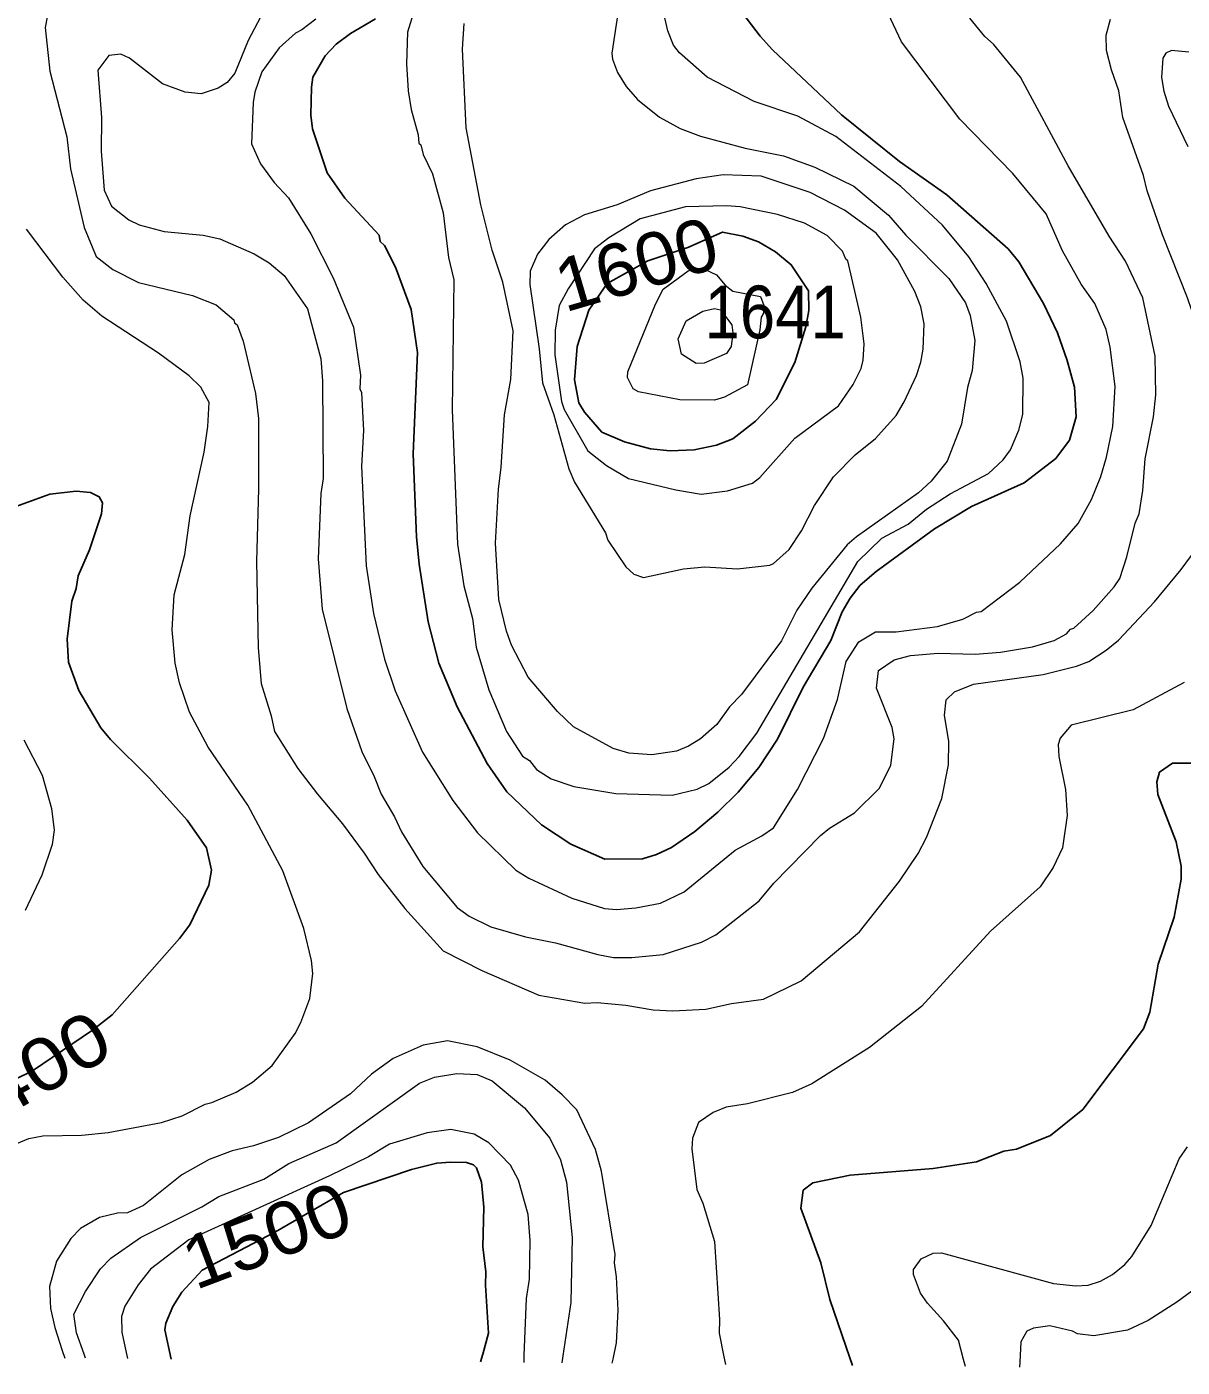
# Model space of a CAD drawing. Extents: x 598.3 to 623.2, y 6902.2 to 6930.1.
# Drawn here: x 614.611 to 616.364, y 6902.225 to 6904.257 of the extents above; entities that cross this region are included whole.
import ezdxf
from ezdxf.enums import TextEntityAlignment as Align

# ---------------------------------------------------------------- set-up
doc = ezdxf.new("R2010")
doc.units = 0
doc.header["$LTSCALE"] = 0.032
doc.layers.add('1', color=7, linetype='Continuous', lineweight=25)
doc.layers.add('2', color=7, linetype='Continuous', lineweight=13)
doc.layers.add('21', color=7, linetype='Continuous')
doc.layers.add('61', color=7, linetype='Continuous')

msp = doc.modelspace()

# ---------------------------------------------------------------- linework, layer by layer
at = {"layer": '1'}
for points in [[(615.7217, 6903.1342), (615.7497, 6903.1775), (615.7887, 6903.2562), (615.8309, 6903.3271), (615.8479, 6903.3706), (615.8599, 6903.3912), (615.8753, 6903.4106), (615.8993, 6903.4314), (615.9879, 6903.4964), (616.044, 6903.5301), (616.1239, 6903.566), (616.1719, 6903.6028), (616.1928, 6903.6309), (616.2029, 6903.6663), (616.2001, 6903.7113), (616.1894, 6903.7513), (616.1748, 6903.7934), (616.1534, 6903.8381), (616.1161, 6903.9012), (616.0999, 6903.9206), (616.0065, 6904.0027), (615.9349, 6904.0531), (615.847, 6904.1241), (615.7422, 6904.2225), (615.7236, 6904.2433), (615.6712, 6904.3127)], [(615.1404, 6904.2696), (615.1023, 6904.2476), (615.0807, 6904.231), (615.064, 6904.2133), (615.0452, 6904.1812), (615.0429, 6904.1661), (615.0422, 6904.1236), (615.0446, 6904.103), (615.0667, 6904.0362), (615.0937, 6903.9977), (615.1455, 6903.9415), (615.1474, 6903.9317), (615.1537, 6903.926), (615.1707, 6903.8931), (615.1944, 6903.829), (615.204, 6903.7636), (615.1975, 6903.6102), (615.2024, 6903.4841), (615.2064, 6903.4428), (615.2201, 6903.3553), (615.2362, 6903.2925), (615.2638, 6903.2261), (615.3093, 6903.1402), (615.3394, 6903.0977), (615.3921, 6903.0475), (615.4364, 6903.0182), (615.4882, 6902.9952), (615.5453, 6902.9959), (615.5663, 6903.0023), (615.5893, 6903.0129), (615.6244, 6903.0374), (615.6592, 6903.0665), (615.6902, 6903.0969), (615.7217, 6903.1342)], [(614.5173, 6902.6242), (614.6201, 6902.6745), (614.711, 6902.7359), (614.7407, 6902.7595), (614.8429, 6902.8753), (614.8585, 6902.8958), (614.8876, 6902.9557), (614.8915, 6902.9788), (614.884, 6903.0124), (614.8546, 6903.0544), (614.7974, 6903.1184), (614.738, 6903.177), (614.7238, 6903.1944), (614.6902, 6903.2511), (614.6745, 6903.2941), (614.6727, 6903.3288), (614.6795, 6903.3864), (614.686, 6903.4058), (614.6892, 6903.4252), (614.7064, 6903.4645), (614.7247, 6903.5188), (614.7263, 6903.5357), (614.7212, 6903.5448), (614.7077, 6903.5512), (614.6862, 6903.5536), (614.6463, 6903.5486), (614.5852, 6903.5267)], [(616.3861, 6903.1409), (616.3489, 6903.1408), (616.3291, 6903.1275), (616.3252, 6903.1128), (616.3267, 6903.0934), (616.3543, 6903.0215), (616.3623, 6902.9849), (616.3623, 6902.9649), (616.3515, 6902.9072), (616.3272, 6902.836), (616.3147, 6902.7631), (616.3051, 6902.7382), (616.2131, 6902.616), (616.1642, 6902.5764), (616.1125, 6902.5556), (616.0931, 6902.5524), (616.0517, 6902.5364), (615.9859, 6902.5264), (615.86, 6902.516), (615.8033, 6902.5046), (615.7887, 6902.4933), (615.7854, 6902.466), (615.8157, 6902.383), (615.8293, 6902.3276), (615.8598, 6902.2391), (615.8638, 6902.2275)], [(615.2995, 6902.2329), (615.3028, 6902.2448), (615.3116, 6902.2764), (615.3069, 6902.3492), (615.3076, 6902.3697), (615.3028, 6902.4075), (615.3043, 6902.4679), (615.3011, 6902.5054), (615.2932, 6902.5273), (615.2888, 6902.5319), (615.2781, 6902.5354), (615.2539, 6902.5361), (615.2331, 6902.5345), (615.1946, 6902.5249), (615.0916, 6902.4901), (614.9887, 6902.4301), (614.8772, 6902.372), (614.8466, 6902.3388), (614.8326, 6902.317), (614.822, 6902.2918), (614.8206, 6902.2816), (614.8303, 6902.2374)]]:
    msp.add_lwpolyline(points, dxfattribs=at)
msp.add_lwpolyline([(615.7764, 6903.7486), (615.7931, 6903.8028), (615.7972, 6903.8272), (615.797, 6903.8571), (615.7708, 6903.8967), (615.7467, 6903.9163), (615.7213, 6903.9315), (615.6975, 6903.9399), (615.6665, 6903.9463), (615.6138, 6903.923), (615.553, 6903.9027), (615.4916, 6903.8685), (615.4637, 6903.8278), (615.446, 6903.7727), (615.442, 6903.7221), (615.4484, 6903.6875), (615.457, 6903.6731), (615.4835, 6903.6429), (615.5178, 6903.6282), (615.5574, 6903.6177), (615.5871, 6903.6144), (615.6233, 6903.616), (615.6576, 6903.623), (615.6819, 6903.6328), (615.7167, 6903.6593), (615.7481, 6903.6924)], close=True, dxfattribs=at)
at = {"layer": '2'}
for points in [[(614.649, 6904.3067), (614.639, 6904.2564), (614.646, 6904.1901), (614.6721, 6904.0906), (614.6778, 6904.0421), (614.6984, 6903.9534), (614.7167, 6903.9093), (614.7417, 6903.8896), (614.7809, 6903.8696), (614.8627, 6903.8499), (614.8983, 6903.836), (614.9251, 6903.8132), (614.9264, 6903.8087), (614.9306, 6903.8057), (614.9393, 6903.7809), (614.958, 6903.7013), (614.9627, 6903.6635), (614.9628, 6903.5567), (614.9596, 6903.4469), (614.962, 6903.3156), (614.9668, 6903.2617), (614.9821, 6903.2129), (614.9871, 6903.1889), (615.0222, 6903.133), (615.052, 6903.0937), (615.09, 6903.0491), (615.1232, 6903.0046), (615.1441, 6902.972), (615.1847, 6902.9204), (615.243, 6902.8565), (615.3014, 6902.8266), (615.3878, 6902.7893), (615.4575, 6902.7772), (615.4763, 6902.7781), (615.52, 6902.7741), (615.5613, 6902.7669), (615.5912, 6902.7653), (615.6413, 6902.7677), (615.6803, 6902.7766), (615.7288, 6902.7831), (615.786, 6902.8108), (615.8741, 6902.885), (615.9351, 6902.9622), (615.9632, 6903.004), (615.9761, 6903.0281), (615.9991, 6903.0872), (616.0094, 6903.1384), (616.0095, 6903.1738), (616.003, 6903.2136), (616.0056, 6903.2372), (616.0185, 6903.2493), (616.0473, 6903.2606), (616.1527, 6903.2753), (616.2032, 6903.2882), (616.222, 6903.2953), (616.2484, 6903.3121), (616.2672, 6903.3274), (616.3215, 6903.3856)], [(615.2098, 6904.3185), (615.1887, 6904.2493), (615.187, 6904.2012), (615.1898, 6904.1603), (615.1943, 6904.1322), (615.2048, 6904.0936), (615.2057, 6904.0809), (615.2088, 6904.0787), (615.2123, 6904.0639), (615.2266, 6904.0344), (615.2428, 6903.9754), (615.2509, 6903.9077), (615.259, 6903.8737), (615.2566, 6903.6766), (615.2646, 6903.4728), (615.2742, 6903.4098), (615.2873, 6903.3602), (615.2926, 6903.3167), (615.3123, 6903.252), (615.3389, 6903.1891), (615.3633, 6903.1517), (615.3739, 6903.1448), (615.3844, 6903.1311), (615.4068, 6903.1171), (615.4409, 6903.1054), (615.5045, 6903.0948), (615.5903, 6903.0922), (615.6278, 6903.1013), (615.6458, 6903.1099), (615.6765, 6903.1349), (615.6917, 6903.151), (615.7185, 6903.1865), (615.8719, 6903.4468), (615.9079, 6903.482), (615.9482, 6903.5031), (615.976, 6903.526), (616.0116, 6903.5495), (616.0699, 6903.5802), (616.0922, 6903.6008), (616.1032, 6903.6158), (616.1157, 6903.646), (616.122, 6903.6697), (616.1227, 6903.7248), (616.1178, 6903.7493), (616.0974, 6903.8109), (616.0663, 6903.8683), (616.0403, 6903.9088), (615.9999, 6903.9566), (615.9372, 6904.0152), (615.8384, 6904.0913), (615.7806, 6904.1218), (615.7143, 6904.1444), (615.6432, 6904.181), (615.6013, 6904.2182), (615.5924, 6904.2299), (615.5836, 6904.2512), (615.5755, 6904.2862)], [(614.9676, 6904.189), (614.9572, 6904.1586), (614.9547, 6904.1427), (614.9523, 6904.0803), (614.9656, 6904.0496), (614.9866, 6904.0216), (615.008, 6903.9981), (615.0422, 6903.9436), (615.0759, 6903.8769), (615.1069, 6903.802), (615.1174, 6903.7291), (615.1165, 6903.7086), (615.119, 6903.7031), (615.1222, 6903.6454), (615.1191, 6903.5912), (615.1258, 6903.4399), (615.1369, 6903.3681), (615.1539, 6903.2985), (615.1698, 6903.2504), (615.2114, 6903.1576), (615.2574, 6903.0841), (615.2948, 6903.0354), (615.3529, 6902.9789), (615.3727, 6902.9666), (615.4382, 6902.9362), (615.4876, 6902.9206), (615.5058, 6902.9191), (615.5348, 6902.9215), (615.5726, 6902.9286), (615.6085, 6902.9456), (615.6856, 6903.0088), (615.7259, 6903.0306), (615.7439, 6903.0429), (615.7802, 6903.1009), (615.8198, 6903.1784), (615.8411, 6903.2374), (615.854, 6903.2952), (615.8731, 6903.325), (615.8985, 6903.3399), (615.9298, 6903.3403), (615.9927, 6903.3481), (616.0311, 6903.3592), (616.0518, 6903.3699), (616.0586, 6903.3707), (616.1173, 6903.4154), (616.1792, 6903.4733), (616.206, 6903.5045), (616.2259, 6903.5408), (616.2401, 6903.5755), (616.2491, 6903.6049), (616.2587, 6903.6516), (616.2619, 6903.7121), (616.2547, 6903.7717), (616.2484, 6903.7984), (616.2311, 6903.8381), (616.2106, 6903.8674), (616.1823, 6903.9177), (616.1575, 6903.9738), (616.1069, 6904.035), (616.0266, 6904.1177), (615.9378, 6904.2345), (615.9139, 6904.2865)], [(615.5091, 6904.2877), (615.4987, 6904.2173), (615.4995, 6904.2083), (615.5073, 6904.1882), (615.5206, 6904.1668), (615.5374, 6904.1473), (615.571, 6904.1207), (615.6022, 6904.1033), (615.6329, 6904.0915), (615.7008, 6904.0734), (615.7591, 6904.0621), (615.8065, 6904.0449), (615.8656, 6904.0161), (615.918, 6903.972), (615.9444, 6903.9416), (616.0096, 6903.8758), (616.0348, 6903.8389), (616.0419, 6903.8198), (616.049, 6903.7817), (616.0451, 6903.7361), (616.0383, 6903.7106), (616.0289, 6903.6551)], [(614.9659, 6904.2722), (614.9468, 6904.2367), (614.9269, 6904.187), (614.9152, 6904.1732), (614.9017, 6904.1643), (614.8756, 6904.156), (614.8516, 6904.1582), (614.8173, 6904.1712), (614.7672, 6904.21), (614.754, 6904.2158), (614.7358, 6904.2142), (614.7192, 6904.1919), (614.7247, 6904.1198), (614.724, 6904.0687), (614.7288, 6904.0097), (614.7399, 6903.9855), (614.7658, 6903.965), (614.7817, 6903.9574), (614.8197, 6903.9471), (614.8789, 6903.9414), (614.9039, 6903.9359), (614.9561, 6903.9132), (614.9787, 6903.8995), (615.0018, 6903.8804), (615.0371, 6903.83), (615.0574, 6903.7539), (615.0598, 6903.7207), (615.0607, 6903.5728), (615.0575, 6903.5499), (615.0534, 6903.4508), (615.0591, 6903.3745), (615.0965, 6903.2238), (615.1193, 6903.1588), (615.1383, 6903.1209), (615.1487, 6903.0937), (615.169, 6903.0594), (615.1794, 6903.037), (615.2122, 6902.9844), (615.264, 6902.9221), (615.2822, 6902.9091), (615.3151, 6902.8926), (615.3675, 6902.8777), (615.4134, 6902.8687), (615.4772, 6902.8507), (615.5013, 6902.8462), (615.5287, 6902.8463), (615.5763, 6902.851), (615.6344, 6902.8695), (615.6565, 6902.8807), (615.722, 6902.932), (615.7441, 6902.9589), (615.8149, 6903.0313), (615.8286, 6903.0423), (615.8669, 6903.0655), (615.9044, 6903.1031), (615.9218, 6903.1378), (615.9269, 6903.1778), (615.9236, 6903.195), (615.9002, 6903.2545), (615.9033, 6903.2815), (615.9268, 6903.2978), (615.9516, 6903.3043), (615.9934, 6903.3076), (616.0497, 6903.306), (616.0882, 6903.3094), (616.1368, 6903.3174), (616.1695, 6903.3267), (616.1883, 6903.3368), (616.1941, 6903.344), (616.1995, 6903.3457), (616.2288, 6903.3724), (616.2607, 6903.4083), (616.2689, 6903.4211), (616.2798, 6903.4539), (616.2924, 6903.5048), (616.2985, 6903.5191), (616.304, 6903.5543), (616.3075, 6903.6026), (616.3202, 6903.6662), (616.3235, 6903.6996), (616.3226, 6903.758), (616.3038, 6903.8465), (616.2775, 6903.9023), (616.253, 6903.9399), (616.1908, 6904.0466), (616.1187, 6904.181), (616.0776, 6904.231), (616.0644, 6904.2427), (616.0414, 6904.2705)], [(615.0495, 6904.2693), (615.0285, 6904.2527), (615.0189, 6904.2478), (614.9943, 6904.2255), (614.9676, 6904.189)], [(616.0289, 6903.6551), (616.0072, 6903.599), (615.9829, 6903.5684), (615.9637, 6903.5508), (615.8699, 6903.4843), (615.8558, 6903.4721), (615.8021, 6903.4061), (615.7794, 6903.3729), (615.756, 6903.3263), (615.6953, 6903.2452), (615.6771, 6903.2262), (615.6577, 6903.1996), (615.633, 6903.178), (615.6147, 6903.1665), (615.5969, 6903.1593), (615.5595, 6903.1538), (615.5243, 6903.1563), (615.5007, 6903.1633), (615.4404, 6903.196), (615.4162, 6903.2191), (615.3717, 6903.2714), (615.3463, 6903.3199), (615.3388, 6903.3411), (615.3271, 6903.3891), (615.3222, 6903.4744), (615.3266, 6903.5566), (615.331, 6903.5899), (615.3359, 6903.6692), (615.3456, 6903.7226), (615.3488, 6903.7963), (615.3335, 6903.8702), (615.3173, 6903.9187), (615.3001, 6903.9877), (615.2775, 6904.1043), (615.2719, 6904.2238), (615.2745, 6904.2626)], [(616.3215, 6903.3856), (616.3622, 6903.4344), (616.3847, 6903.4656), (616.3943, 6903.4858), (616.4091, 6903.5293), (616.4206, 6903.6012), (616.4206, 6903.6292), (616.4133, 6903.6743), (616.4012, 6903.7231), (616.398, 6903.7628), (616.3917, 6903.7887), (616.3716, 6903.8466), (616.3336, 6903.9421), (616.3106, 6904.0088), (616.3049, 6904.0319), (616.2735, 6904.1201), (616.2675, 6904.1606), (616.2563, 6904.1923), (616.249, 6904.2215), (616.2486, 6904.2449), (616.2548, 6904.2691)], [(616.3738, 6904.219), (616.3473, 6904.2214), (616.339, 6904.2173), (616.3342, 6904.2099), (616.3323, 6904.1804), (616.3357, 6904.1598), (616.3428, 6904.1373), (616.3722, 6904.0758)], [(614.5877, 6902.5606), (614.6145, 6902.5717), (614.6355, 6902.5758), (614.6946, 6902.5767), (614.7346, 6902.5808), (614.8157, 6902.5961), (614.8467, 6902.6064), (614.8816, 6902.6239), (614.8921, 6902.6263), (614.9286, 6902.642), (614.9535, 6902.6571), (614.9834, 6902.6823), (615.0181, 6902.7309), (615.0271, 6902.7475), (615.0405, 6902.7841), (615.0453, 6902.8222), (615.043, 6902.8419), (615.0317, 6902.8902), (614.9994, 6902.9776), (614.9464, 6903.0772), (614.8866, 6903.1651), (614.8581, 6903.2182), (614.843, 6903.2628), (614.8364, 6903.2925), (614.8317, 6903.3431), (614.8349, 6903.3961), (614.851, 6903.4571), (614.8592, 6903.5162), (614.8801, 6903.6127), (614.8858, 6903.6514), (614.888, 6903.6877), (614.8755, 6903.7113), (614.8577, 6903.7284), (614.8112, 6903.7627), (614.7251, 6903.8187), (614.6969, 6903.843), (614.666, 6903.8779), (614.6108, 6903.9509)], [(616.3667, 6903.2632), (616.2893, 6903.222), (616.1955, 6903.1985), (616.1788, 6903.1789), (616.1754, 6903.1691), (616.1766, 6903.1512), (616.1868, 6903.1009), (616.1891, 6903.0617), (616.182, 6903.0127), (616.1679, 6902.9828), (616.1484, 6902.9536), (616.0729, 6902.8862), (615.9684, 6902.772), (615.8894, 6902.71), (615.802, 6902.6546), (615.7728, 6902.6416), (615.7045, 6902.6244), (615.6719, 6902.6195), (615.6522, 6902.6113), (615.6299, 6902.596), (615.6212, 6902.5723), (615.6201, 6902.5563), (615.6273, 6902.4943), (615.6366, 6902.4737), (615.6541, 6902.4158), (615.6621, 6902.2971), (615.6614, 6902.2766), (615.6687, 6902.2408), (615.671, 6902.2293)], [(614.607, 6903.1762), (614.6345, 6903.1229), (614.6486, 6903.0723), (614.6527, 6903.0391), (614.6496, 6903.0176), (614.6339, 6902.971), (614.6087, 6902.9175)], [(615.499, 6902.231), (615.5004, 6902.2374), (615.5059, 6902.2621), (615.5083, 6902.3117), (615.5059, 6902.3619), (615.5027, 6902.3833), (615.5035, 6902.3959), (615.4831, 6902.5222), (615.4736, 6902.5553), (615.4455, 6902.615), (615.4235, 6902.638), (615.3976, 6902.66), (615.3443, 6902.6906), (615.2944, 6902.711), (615.2493, 6902.72), (615.2124, 6902.7135), (615.167, 6902.6933), (615.134, 6902.6692), (615.1025, 6902.6393), (615.0383, 6902.5957), (614.993, 6902.5731), (614.955, 6902.5605), (614.9226, 6902.5532), (614.8877, 6902.5399), (614.8462, 6902.5167), (614.7885, 6902.4701), (614.7641, 6902.4593), (614.7487, 6902.4585), (614.7218, 6902.452), (614.6927, 6902.4351), (614.6782, 6902.42), (614.6561, 6902.3859), (614.6455, 6902.3473), (614.6471, 6902.3141), (614.6536, 6902.285), (614.665, 6902.2505), (614.6688, 6902.2389)], [(614.7003, 6902.2386), (614.6981, 6902.2448), (614.6868, 6902.2771), (614.6827, 6902.3054), (614.7002, 6902.3397), (614.723, 6902.374), (614.7386, 6902.3904), (614.7836, 6902.4219), (614.8767, 6902.468), (614.9023, 6902.4836), (614.9706, 6902.5102), (615.0087, 6902.5339), (615.0807, 6902.5651), (615.207, 6902.6558), (615.2299, 6902.6648), (615.2633, 6902.6705), (615.2944, 6902.6689), (615.3173, 6902.6591), (615.3663, 6902.6184), (615.4044, 6902.5722), (615.421, 6902.5392), (615.4298, 6902.5057), (615.4387, 6902.4218), (615.4364, 6902.323), (615.4243, 6902.2424), (615.4227, 6902.2317)], [(615.3654, 6902.2323), (615.3658, 6902.2426), (615.3693, 6902.3294), (615.3739, 6902.3586), (615.3748, 6902.4169), (615.3716, 6902.4566), (615.357, 6902.5084), (615.345, 6902.5311), (615.3122, 6902.5654), (615.2896, 6902.5783), (615.2542, 6902.5856), (615.2183, 6902.5806), (615.1613, 6902.5634), (615.1293, 6902.5441), (615.0704, 6902.5151), (614.857, 6902.4179), (614.7988, 6902.3738), (614.7804, 6902.35), (614.7602, 6902.3174), (614.7548, 6902.3018), (614.7556, 6902.2782), (614.7621, 6902.2472), (614.764, 6902.238)], [(616.0348, 6902.2258), (616.032, 6902.2365), (616.0244, 6902.2659), (616.0017, 6902.2954), (615.9774, 6902.3221), (615.967, 6902.3375), (615.9561, 6902.3656), (615.9561, 6902.3731), (615.9677, 6902.3892), (615.9859, 6902.3977), (615.9987, 6902.3985), (616.1683, 6902.3521), (616.2023, 6902.3484), (616.221, 6902.3492), (616.2399, 6902.3555), (616.2581, 6902.3658), (616.2767, 6902.3809), (616.2873, 6902.3929), (616.3168, 6902.4401), (616.359, 6902.5408), (616.3716, 6902.5593)], [(616.4089, 6902.3626), (616.3558, 6902.3236), (616.312, 6902.2956), (616.2809, 6902.2812), (616.2298, 6902.2723), (616.2048, 6902.2755), (616.1974, 6902.2794), (616.1627, 6902.2876), (616.1384, 6902.2844), (616.1281, 6902.2797), (616.1192, 6902.2634), (616.1172, 6902.2327), (616.1167, 6902.225)]]:
    msp.add_lwpolyline(points, dxfattribs=at)
for points in [[(615.6891, 6903.4355), (615.7384, 6903.4412), (615.7439, 6903.4436), (615.7678, 6903.465), (615.7865, 6903.4931), (615.8062, 6903.5318), (615.8349, 6903.575), (615.8679, 6903.6087), (615.8987, 6903.6332), (615.9299, 6903.668), (615.9421, 6903.6886), (615.9606, 6903.7288), (615.9674, 6903.749), (615.9706, 6903.7685), (615.9722, 6903.807), (615.9673, 6903.8329), (615.9582, 6903.8562), (615.9319, 6903.9044), (615.8995, 6903.9444), (615.8513, 6903.9796), (615.7992, 6904.006), (615.7253, 6904.0312), (615.6676, 6904.0329), (615.6263, 6904.0272), (615.5575, 6904.0088), (615.5065, 6903.9874), (615.4573, 6903.9726), (615.4285, 6903.9572), (615.4033, 6903.9351), (615.386, 6903.9129), (615.3747, 6903.8871), (615.3741, 6903.8668), (615.3886, 6903.7693), (615.3936, 6903.7175), (615.4105, 6903.6692), (615.4336, 6903.5874), (615.4421, 6903.5672), (615.4888, 6903.49), (615.4927, 6903.4791), (615.5196, 6903.4388), (615.5322, 6903.4274), (615.5468, 6903.4226), (615.6071, 6903.4354), (615.6395, 6903.4388)], [(615.8565, 6903.9028), (615.8533, 6903.905), (615.8483, 6903.9172), (615.8254, 6903.9408), (615.7908, 6903.9596), (615.7499, 6903.9729), (615.6932, 6903.9843), (615.6725, 6903.9859), (615.6101, 6903.9843), (615.5418, 6903.9663), (615.4939, 6903.9373), (615.4721, 6903.921), (615.4324, 6903.86), (615.4188, 6903.8351), (615.4128, 6903.7973), (615.412, 6903.7601), (615.4225, 6903.6891), (615.4262, 6903.677), (615.4622, 6903.6145), (615.4906, 6903.5922), (615.524, 6903.5725), (615.5955, 6903.5553), (615.634, 6903.5489), (615.6738, 6903.5537), (615.712, 6903.5657), (615.723, 6903.5741), (615.776, 6903.6335), (615.8423, 6903.6829), (615.8647, 6903.715), (615.8767, 6903.7393), (615.8799, 6903.752), (615.8815, 6903.7768), (615.8765, 6903.8174)], [(615.539, 6903.7042), (615.5311, 6903.7083), (615.5222, 6903.7258), (615.523, 6903.7345), (615.5646, 6903.8371), (615.5764, 6903.8596), (615.6145, 6903.8873), (615.6247, 6903.8903), (615.6392, 6903.8899), (615.6576, 6903.8813), (615.6706, 6903.8658), (615.6819, 6903.8564), (615.7241, 6903.8485), (615.7292, 6903.8351), (615.7285, 6903.8235), (615.7252, 6903.8173), (615.723, 6903.7978), (615.7046, 6903.7145), (615.6697, 6903.6959), (615.6544, 6903.6913), (615.6016, 6903.6919)], [(615.6365, 6903.8264), (615.6542, 6903.8304), (615.6632, 6903.8285), (615.6806, 6903.8058), (615.6821, 6903.7934), (615.6798, 6903.7725), (615.6727, 6903.7622), (615.6385, 6903.7475), (615.6265, 6903.7472), (615.6043, 6903.7609), (615.5991, 6903.7844), (615.6113, 6903.8115)]]:
    msp.add_lwpolyline(points, close=True, dxfattribs=at)

# ---------------------------------------------------------------- texts
at = {"layer": '21', "width": 0.9}
msp.add_text('1641', height=0.08, dxfattribs=at).set_placement((615.6392, 6903.7851))
at = {"layer": '61'}
for s, rotation, width, p in [('1600', 16.341, 1.05, (615.5471, 6903.8592)), ('1400', 29.495, 1.15, (614.6284, 6902.6331)), ('1500', 20.674, 1.1, (614.9891, 6902.3876))]:
    msp.add_text(s, height=0.08, rotation=rotation, dxfattribs=dict(at, width=width)).set_placement(p, align=Align.CENTER)

doc.saveas('drawing.dxf')
